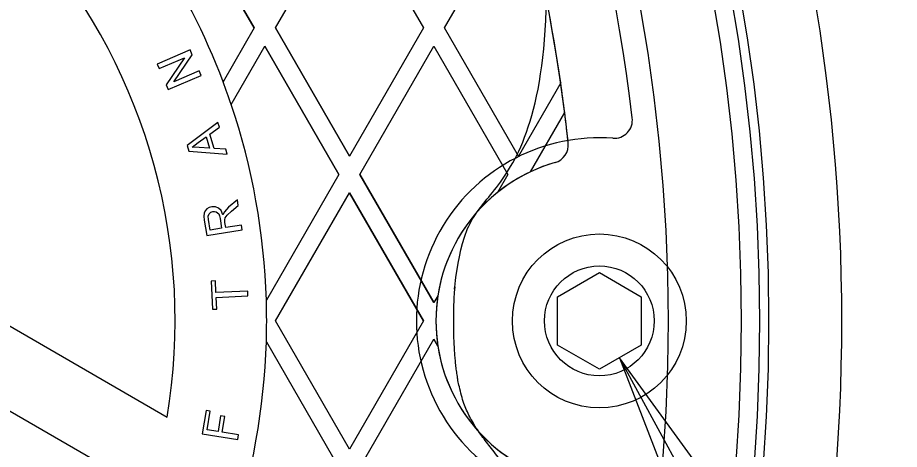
# Model space of a CAD drawing. Extents: x 99862 to 103151, y 100000 to 105076.
# Drawn here: x 100436.23 to 100481.4, y 101757.58 to 101779.68 of the extents above; entities that cross this region are included whole.
import ezdxf

# ---------------------------------------------------------------- set-up
doc = ezdxf.new("R2010")
doc.units = 0
for name, color, linetype in [('Level 10', 7, 'Continuous'), ('Level 11', 7, 'Continuous'), ('Level 12', 7, 'Continuous'), ('Level 15', 7, 'Continuous'), ('Level 19', 7, 'Continuous')]:
    doc.layers.add(name, color=color, linetype=linetype)

msp = doc.modelspace()

# ---------------------------------------------------------------- linework, layer by layer
at = {"layer": 'Level 10'}
msp.add_circle((100379.544, 101764.153), 90, dxfattribs=at)
at = {"layer": 'Level 11'}
for radius in [95.156, 94.688]:
    msp.add_circle((100379.544, 101764.153), radius, dxfattribs=at)
for centre, radius, start, end in [((100379.544, 101764.153), 126.094, 297.7782, 62.2218), ((100379.544, 101764.153), 88.781, 6.72365, 53.27635), ((100379.544, 101764.153), 98.906, 316.62948, 43.37052), ((100466.784, 101774.438), 0.937, 265.8003, 6.7237), ((100466.028, 101764.153), 9.375, 85.8003, 274.1997)]:
    msp.add_arc(centre, radius, start, end, dxfattribs=at)
at = {"layer": 'Level 12'}
for p, q in [((100448.349, 101779.153), (100444.56, 101785.715)), ((100444.56, 101785.715), (100448.349, 101779.153)), ((100449.432, 101779.153), (100453.221, 101785.715)), ((100449.432, 101779.153), (100453.221, 101785.715)), ((100453.221, 101785.715), (100457.01, 101779.153)), ((100453.221, 101785.715), (100457.01, 101779.153)), ((100458.092, 101779.153), (100461.881, 101785.715)), ((100458.092, 101779.153), (100461.881, 101785.715)), ((100448.349, 101779.153), (100446.754, 101776.389)), ((100448.349, 101779.153), (100446.754, 101776.389)), ((100448.349, 101779.153), (100448.349, 101779.153)), ((100449.432, 101779.153), (100453.221, 101772.59)), ((100453.221, 101772.59), (100449.432, 101779.153)), ((100449.432, 101779.153), (100449.432, 101779.153)), ((100457.01, 101779.153), (100453.221, 101772.59)), ((100457.01, 101779.153), (100453.221, 101772.59)), ((100457.01, 101779.153), (100457.01, 101779.153)), ((100461.881, 101772.59), (100458.092, 101779.153)), ((100461.881, 101772.59), (100458.092, 101779.153)), ((100458.092, 101779.153), (100458.092, 101779.153)), ((100447.167, 101775.23), (100448.891, 101778.215)), ((100447.167, 101775.23), (100448.891, 101778.215)), ((100452.679, 101771.653), (100448.891, 101778.215)), ((100448.891, 101778.215), (100452.679, 101771.653)), ((100448.891, 101778.215), (100448.891, 101778.215)), ((100453.762, 101771.653), (100457.551, 101778.215)), ((100453.762, 101771.653), (100457.551, 101778.215)), ((100457.551, 101778.215), (100461.34, 101771.653)), ((100457.551, 101778.215), (100461.34, 101771.653)), ((100457.551, 101778.215), (100457.551, 101778.215)), ((100446.754, 101776.389), (100446.754, 101776.389)), ((100446.754, 101776.389), (100446.754, 101776.389)), ((100464.046, 101776.34), (100461.881, 101772.59)), ((100464.046, 101776.34), (100461.881, 101772.59)), ((100464.046, 101776.34), (100464.046, 101776.34)), ((100447.167, 101775.23), (100447.167, 101775.23)), ((100447.167, 101775.23), (100447.167, 101775.23)), ((100462.5, 101771.787), (100464.251, 101774.821)), ((100462.5, 101771.787), (100464.251, 101774.821)), ((100464.251, 101774.821), (100464.251, 101774.821)), ((100464.433, 101773.263), (100464.433, 101773.263)), ((100453.221, 101772.59), (100453.221, 101772.59)), ((100461.881, 101772.59), (100461.881, 101772.59)), ((100463.76, 101772.262), (100463.76, 101772.262)), ((100462.5, 101771.787), (100462.5, 101771.787)), ((100452.679, 101771.653), (100448.967, 101765.223)), ((100452.679, 101771.653), (100448.967, 101765.223)), ((100452.679, 101771.653), (100452.679, 101771.653)), ((100453.762, 101771.653), (100457.551, 101765.09)), ((100457.551, 101765.09), (100453.762, 101771.653)), ((100453.762, 101771.653), (100453.762, 101771.653)), ((100461.34, 101771.653), (100460.806, 101770.729)), ((100461.34, 101771.653), (100460.806, 101770.729)), ((100461.34, 101771.653), (100461.34, 101771.653)), ((100449.432, 101764.153), (100453.221, 101770.715)), ((100449.432, 101764.153), (100453.221, 101770.715)), ((100457.01, 101764.153), (100453.221, 101770.715)), ((100453.221, 101770.715), (100457.01, 101764.153)), ((100453.221, 101770.715), (100453.221, 101770.715)), ((100460.806, 101770.729), (100460.806, 101770.729)), ((100463.885, 101765.39), (100466.028, 101766.628)), ((100466.028, 101766.628), (100468.172, 101765.39)), ((100457.755, 101765.443), (100457.551, 101765.09)), ((100457.755, 101765.443), (100457.551, 101765.09)), ((100457.755, 101765.443), (100457.755, 101765.443)), ((100463.885, 101762.915), (100463.885, 101765.39)), ((100468.172, 101765.39), (100468.172, 101762.915)), ((100448.967, 101765.223), (100448.967, 101765.223)), ((100448.967, 101765.223), (100448.967, 101765.223)), ((100457.551, 101765.09), (100457.551, 101765.09)), ((100453.221, 101757.59), (100449.432, 101764.153)), ((100453.221, 101757.59), (100449.432, 101764.153)), ((100449.432, 101764.153), (100449.432, 101764.153)), ((100457.01, 101764.153), (100453.221, 101757.59)), ((100457.01, 101764.153), (100453.221, 101757.59)), ((100457.01, 101764.153), (100457.01, 101764.153)), ((100457.655, 101764.153), (100457.655, 101764.153)), ((100453.762, 101756.653), (100457.551, 101763.215)), ((100453.762, 101756.653), (100457.551, 101763.215)), ((100457.755, 101762.862), (100457.551, 101763.215)), ((100457.551, 101763.215), (100457.755, 101762.862)), ((100457.551, 101763.215), (100457.551, 101763.215)), ((100448.967, 101763.083), (100452.679, 101756.653)), ((100448.967, 101763.083), (100452.679, 101756.653)), ((100448.967, 101763.083), (100448.967, 101763.083)), ((100448.967, 101763.083), (100448.967, 101763.083)), ((100457.755, 101762.862), (100457.755, 101762.862)), ((100466.028, 101761.678), (100463.885, 101762.915)), ((100468.172, 101762.915), (100466.028, 101761.678)), ((100453.221, 101757.59), (100453.221, 101757.59))]:
    msp.add_line(p, q, dxfattribs=at)
for centre, radius in [((100379.544, 101764.153), 93.75), ((100466.028, 101764.153), 4.453), ((100466.028, 101764.153), 2.812)]:
    msp.add_circle(centre, radius, dxfattribs=at)
for centre, radius, start, end in [((100379.609, 101764.153), 85.312, 6.12977, 53.87023), ((100379.609, 101764.153), 85.312, 8.21321, 14.05763), ((100414.296, 101764.153), 34.688, 20.656, 33.5904), ((100414.296, 101764.153), 34.688, 18.6237, 20.656), ((100379.609, 101764.153), 85.312, 7.18357, 8.21321), ((100414.296, 101764.153), 34.688, 1.7676, 18.6237), ((100379.609, 101764.153), 85.312, 6.12977, 7.18357), ((100463.501, 101773.162), 0.938, 286.0488, 6.1298), ((100463.501, 101773.162), 0.938, 286.0488, 6.1298), ((100466.093, 101764.153), 8.438, 106.0488, 253.9512), ((100466.093, 101764.153), 8.438, 106.0488, 115.2056), ((100466.093, 101764.153), 8.438, 115.2056, 128.7988), ((100466.093, 101764.153), 8.438, 128.7988, 171.2012), ((100466.093, 101764.153), 8.438, 171.2012, 188.7988), ((100414.296, 101764.153), 34.688, 358.2324, 1.7676), ((100414.296, 101764.153), 34.688, 341.3763, 358.2324), ((100466.093, 101764.153), 8.438, 188.7988, 231.2012), ((100466.093, 101764.153), 8.438, 231.2012, 244.7944)]:
    msp.add_arc(centre, radius, start, end, dxfattribs=at)
msp.add_open_spline([(100416.029, 101686), (100309.328, 101636.187), (100294.025, 101752.944), (100304.31, 101753.831), (100304.31, 101764.153), (100304.31, 101774.475), (100294.025, 101775.361), (100309.328, 101892.119), (100416.029, 101842.306), (100413.008, 101836.035), (100419.036, 101832.555), (100425.064, 101829.075), (100428.984, 101834.827), (100461.977, 101811.746), (100465.469, 101771.632), (100458.528, 101771.113), (100458.528, 101764.153), (100458.528, 101757.193), (100465.469, 101756.674), (100461.977, 101716.56), (100428.984, 101693.479), (100425.064, 101699.23), (100419.036, 101695.75), (100413.008, 101692.27), (100416.029, 101686)], degree=4, dxfattribs=at)
at = {"layer": 'Level 15'}
msp.add_line((100573.92, 101566.121), (100467.054, 101762.27), dxfattribs=at)
msp.add_lwpolyline([(100467.054, 101762.27), (100475.355, 101740.795), (100477.471, 101743.151), (100480.598, 101743.65)], close=True, dxfattribs=at)
at = {"layer": 'Level 19'}
for p, q in [((100445.072, 101778.024), (100443.38, 101777.302)), ((100445.072, 101778.024), (100443.38, 101777.302)), ((100443.477, 101777.074), (100444.772, 101777.627)), ((100443.477, 101777.074), (100444.772, 101777.627)), ((100444.772, 101777.627), (100443.831, 101776.242)), ((100444.772, 101777.627), (100443.831, 101776.242)), ((100444.235, 101776.398), (100445.175, 101777.782)), ((100444.235, 101776.398), (100445.175, 101777.782)), ((100444.772, 101777.627), (100444.772, 101777.627)), ((100445.072, 101778.024), (100445.072, 101778.024)), ((100445.175, 101777.782), (100445.072, 101778.024)), ((100445.175, 101777.782), (100445.072, 101778.024)), ((100445.175, 101777.782), (100445.175, 101777.782)), ((100443.38, 101777.302), (100443.38, 101777.302)), ((100443.38, 101777.302), (100443.477, 101777.074)), ((100443.38, 101777.302), (100443.477, 101777.074)), ((100443.477, 101777.074), (100443.477, 101777.074)), ((100443.935, 101776), (100445.627, 101776.722)), ((100443.935, 101776), (100445.627, 101776.722)), ((100445.53, 101776.95), (100444.235, 101776.398)), ((100445.53, 101776.95), (100444.235, 101776.398)), ((100445.53, 101776.95), (100445.53, 101776.95)), ((100445.627, 101776.722), (100445.53, 101776.95)), ((100445.627, 101776.722), (100445.53, 101776.95)), ((100445.627, 101776.722), (100445.627, 101776.722)), ((100443.831, 101776.242), (100443.831, 101776.242)), ((100443.831, 101776.242), (100443.935, 101776)), ((100443.831, 101776.242), (100443.935, 101776)), ((100444.235, 101776.398), (100444.235, 101776.398)), ((100443.935, 101776), (100443.935, 101776)), ((100417.962, 101774.2), (100443.889, 101759.23)), ((100446.488, 101774.315), (100444.918, 101773.129)), ((100446.488, 101774.315), (100444.918, 101773.129)), ((100446.075, 101773.71), (100446.561, 101774.064)), ((100446.075, 101773.71), (100446.561, 101774.064)), ((100446.488, 101774.315), (100446.488, 101774.315)), ((100446.561, 101774.064), (100446.488, 101774.315)), ((100446.561, 101774.064), (100446.488, 101774.315)), ((100446.561, 101774.064), (100446.561, 101774.064)), ((100445.48, 101773.278), (100445.892, 101773.579)), ((100445.48, 101773.278), (100445.892, 101773.579)), ((100445.892, 101773.579), (100445.892, 101773.579)), ((100445.892, 101773.579), (100446.063, 101772.993)), ((100445.892, 101773.579), (100446.063, 101772.993)), ((100446.075, 101773.71), (100446.075, 101773.71)), ((100446.288, 101772.98), (100446.075, 101773.71)), ((100446.288, 101772.98), (100446.075, 101773.71)), ((100444.918, 101773.129), (100444.918, 101773.129)), ((100444.918, 101773.129), (100445, 101772.848)), ((100444.918, 101773.129), (100445, 101772.848)), ((100445.163, 101773.048), (100445.48, 101773.278)), ((100445.163, 101773.048), (100445.48, 101773.278)), ((100445.48, 101773.278), (100445.48, 101773.278)), ((100445, 101772.848), (100445, 101772.848)), ((100445, 101772.848), (100446.961, 101772.693)), ((100445, 101772.848), (100446.961, 101772.693)), ((100445.163, 101773.048), (100445.163, 101773.048)), ((100445.523, 101773.026), (100445.163, 101773.048)), ((100445.523, 101773.026), (100445.163, 101773.048)), ((100445.523, 101773.026), (100445.523, 101773.026)), ((100446.063, 101772.993), (100445.523, 101773.026)), ((100446.063, 101772.993), (100445.523, 101773.026)), ((100446.063, 101772.993), (100446.063, 101772.993)), ((100446.288, 101772.98), (100446.288, 101772.98)), ((100446.888, 101772.943), (100446.288, 101772.98)), ((100446.888, 101772.943), (100446.288, 101772.98)), ((100446.888, 101772.943), (100446.888, 101772.943)), ((100446.961, 101772.693), (100446.888, 101772.943)), ((100446.961, 101772.693), (100446.888, 101772.943)), ((100446.961, 101772.693), (100446.961, 101772.693)), ((100414.445, 101771.901), (100442.992, 101755.404)), ((100446.04, 101769.959), (100445.92, 101769.884)), ((100446.04, 101769.959), (100445.92, 101769.884)), ((100446.178, 101770), (100446.04, 101769.959)), ((100446.178, 101770), (100446.04, 101769.959)), ((100446.04, 101769.959), (100446.04, 101769.959)), ((100446.178, 101770), (100446.178, 101770)), ((100446.359, 101769.998), (100446.178, 101770)), ((100446.359, 101769.998), (100446.178, 101770)), ((100446.359, 101769.998), (100446.359, 101769.998)), ((100446.519, 101769.932), (100446.359, 101769.998)), ((100446.519, 101769.932), (100446.359, 101769.998)), ((100446.519, 101769.932), (100446.519, 101769.932)), ((100446.651, 101769.798), (100446.519, 101769.932)), ((100446.651, 101769.798), (100446.519, 101769.932)), ((100447.03, 101769.968), (100446.817, 101769.741)), ((100447.03, 101769.968), (100446.817, 101769.741)), ((100447.483, 101770.346), (100447.03, 101769.968)), ((100447.483, 101770.346), (100447.03, 101769.968)), ((100447.03, 101769.968), (100447.03, 101769.968)), ((100447.182, 101769.777), (100447.528, 101770.067)), ((100447.182, 101769.777), (100447.528, 101770.067)), ((100447.483, 101770.346), (100447.483, 101770.346)), ((100447.528, 101770.067), (100447.483, 101770.346)), ((100447.528, 101770.067), (100447.483, 101770.346)), ((100447.528, 101770.067), (100447.528, 101770.067)), ((100445.78, 101769.664), (100445.768, 101769.51)), ((100445.78, 101769.664), (100445.768, 101769.51)), ((100445.768, 101769.51), (100445.768, 101769.51)), ((100445.768, 101769.51), (100445.788, 101769.305)), ((100445.768, 101769.51), (100445.788, 101769.305)), ((100445.829, 101769.783), (100445.78, 101769.664)), ((100445.829, 101769.783), (100445.78, 101769.664)), ((100445.78, 101769.664), (100445.78, 101769.664)), ((100445.92, 101769.884), (100445.829, 101769.783)), ((100445.92, 101769.884), (100445.829, 101769.783)), ((100445.829, 101769.783), (100445.829, 101769.783)), ((100445.92, 101769.884), (100445.92, 101769.884)), ((100445.99, 101769.514), (100446.034, 101769.636)), ((100445.99, 101769.514), (100446.034, 101769.636)), ((100445.99, 101769.514), (100445.99, 101769.514)), ((100445.996, 101769.349), (100445.99, 101769.514)), ((100445.996, 101769.349), (100445.99, 101769.514)), ((100446.034, 101769.636), (100446.117, 101769.716)), ((100446.034, 101769.636), (100446.117, 101769.716)), ((100446.034, 101769.636), (100446.034, 101769.636)), ((100446.117, 101769.716), (100446.229, 101769.757)), ((100446.117, 101769.716), (100446.229, 101769.757)), ((100446.117, 101769.716), (100446.117, 101769.716)), ((100446.229, 101769.757), (100446.315, 101769.759)), ((100446.229, 101769.757), (100446.315, 101769.759)), ((100446.229, 101769.757), (100446.229, 101769.757)), ((100446.315, 101769.759), (100446.315, 101769.759)), ((100446.315, 101769.759), (100446.397, 101769.738)), ((100446.315, 101769.759), (100446.397, 101769.738)), ((100446.397, 101769.738), (100446.397, 101769.738)), ((100446.397, 101769.738), (100446.471, 101769.693)), ((100446.397, 101769.738), (100446.471, 101769.693)), ((100446.471, 101769.693), (100446.471, 101769.693)), ((100446.471, 101769.693), (100446.526, 101769.626)), ((100446.471, 101769.693), (100446.526, 101769.626)), ((100446.526, 101769.626), (100446.526, 101769.626)), ((100446.526, 101769.626), (100446.568, 101769.526)), ((100446.526, 101769.626), (100446.568, 101769.526)), ((100446.568, 101769.526), (100446.568, 101769.526)), ((100446.568, 101769.526), (100446.599, 101769.389)), ((100446.568, 101769.526), (100446.599, 101769.389)), ((100446.651, 101769.798), (100446.651, 101769.798)), ((100446.745, 101769.591), (100446.651, 101769.798)), ((100446.745, 101769.591), (100446.651, 101769.798)), ((100446.817, 101769.741), (100446.745, 101769.591)), ((100446.817, 101769.741), (100446.745, 101769.591)), ((100446.745, 101769.591), (100446.745, 101769.591)), ((100446.817, 101769.741), (100446.817, 101769.741)), ((100446.856, 101769.436), (100446.955, 101769.571)), ((100446.856, 101769.436), (100446.955, 101769.571)), ((100446.955, 101769.571), (100447.182, 101769.777)), ((100446.955, 101769.571), (100447.182, 101769.777)), ((100446.955, 101769.571), (100446.955, 101769.571)), ((100447.182, 101769.777), (100447.182, 101769.777)), ((100445.788, 101769.305), (100445.788, 101769.305)), ((100445.788, 101769.305), (100445.914, 101768.523)), ((100445.788, 101769.305), (100445.914, 101768.523)), ((100445.996, 101769.349), (100445.996, 101769.349)), ((100446.084, 101768.802), (100445.996, 101769.349)), ((100446.084, 101768.802), (100445.996, 101769.349)), ((100446.599, 101769.389), (100446.599, 101769.389)), ((100446.599, 101769.389), (100446.678, 101768.898)), ((100446.599, 101769.389), (100446.678, 101768.898)), ((100446.832, 101769.325), (100446.856, 101769.436)), ((100446.832, 101769.325), (100446.856, 101769.436)), ((100446.832, 101769.325), (100446.832, 101769.325)), ((100446.845, 101769.197), (100446.832, 101769.325)), ((100446.845, 101769.197), (100446.832, 101769.325)), ((100446.845, 101769.197), (100446.845, 101769.197)), ((100446.887, 101768.931), (100446.845, 101769.197)), ((100446.887, 101768.931), (100446.845, 101769.197)), ((100446.856, 101769.436), (100446.856, 101769.436)), ((100447.691, 101769.061), (100446.887, 101768.931)), ((100447.691, 101769.061), (100446.887, 101768.931)), ((100447.691, 101769.061), (100447.691, 101769.061)), ((100447.73, 101768.817), (100447.691, 101769.061)), ((100447.73, 101768.817), (100447.691, 101769.061)), ((100445.914, 101768.523), (100447.73, 101768.817)), ((100445.914, 101768.523), (100447.73, 101768.817)), ((100446.678, 101768.898), (100446.084, 101768.802)), ((100446.678, 101768.898), (100446.084, 101768.802)), ((100446.084, 101768.802), (100446.084, 101768.802)), ((100446.678, 101768.898), (100446.678, 101768.898)), ((100446.887, 101768.931), (100446.887, 101768.931)), ((100447.73, 101768.817), (100447.73, 101768.817)), ((100445.914, 101768.523), (100445.914, 101768.523)), ((100446.358, 101766.204), (100446.147, 101766.195)), ((100446.358, 101766.204), (100446.147, 101766.195)), ((100446.147, 101766.195), (100446.147, 101766.195)), ((100446.147, 101766.195), (100446.213, 101764.746)), ((100446.147, 101766.195), (100446.213, 101764.746)), ((100446.358, 101766.204), (100446.358, 101766.204)), ((100446.386, 101765.603), (100446.358, 101766.204)), ((100446.386, 101765.603), (100446.358, 101766.204)), ((100448.012, 101765.678), (100446.386, 101765.603)), ((100448.012, 101765.678), (100446.386, 101765.603)), ((100446.386, 101765.603), (100446.386, 101765.603)), ((100446.397, 101765.356), (100448.023, 101765.43)), ((100446.397, 101765.356), (100448.023, 101765.43)), ((100448.012, 101765.678), (100448.012, 101765.678)), ((100448.023, 101765.43), (100448.012, 101765.678)), ((100448.023, 101765.43), (100448.012, 101765.678)), ((100448.023, 101765.43), (100448.023, 101765.43)), ((100446.397, 101765.356), (100446.397, 101765.356)), ((100446.425, 101764.755), (100446.397, 101765.356)), ((100446.425, 101764.755), (100446.397, 101765.356)), ((100446.213, 101764.746), (100446.425, 101764.755)), ((100446.213, 101764.746), (100446.425, 101764.755)), ((100446.213, 101764.746), (100446.213, 101764.746)), ((100446.425, 101764.755), (100446.425, 101764.755)), ((100444.296, 101764.153), (100444.296, 101764.153)), ((100445.878, 101759.559), (100445.687, 101758.372)), ((100445.878, 101759.559), (100445.687, 101758.372)), ((100445.878, 101759.559), (100445.878, 101759.559)), ((100446.087, 101759.526), (100445.878, 101759.559)), ((100446.087, 101759.526), (100445.878, 101759.559)), ((100445.936, 101758.583), (100446.087, 101759.526)), ((100445.936, 101758.583), (100446.087, 101759.526)), ((100446.087, 101759.526), (100446.087, 101759.526)), ((100443.889, 101759.23), (100443.889, 101759.23)), ((100446.624, 101759.296), (100446.495, 101758.493)), ((100446.624, 101759.296), (100446.495, 101758.493)), ((100446.624, 101759.296), (100446.624, 101759.296)), ((100446.833, 101759.263), (100446.624, 101759.296)), ((100446.833, 101759.263), (100446.624, 101759.296)), ((100446.704, 101758.459), (100446.833, 101759.263)), ((100446.704, 101758.459), (100446.833, 101759.263)), ((100446.833, 101759.263), (100446.833, 101759.263)), ((100445.687, 101758.372), (100445.687, 101758.372)), ((100445.687, 101758.372), (100447.503, 101758.08)), ((100445.687, 101758.372), (100447.503, 101758.08)), ((100445.936, 101758.583), (100445.936, 101758.583)), ((100446.495, 101758.493), (100445.936, 101758.583)), ((100446.495, 101758.493), (100445.936, 101758.583)), ((100446.495, 101758.493), (100446.495, 101758.493)), ((100446.704, 101758.459), (100446.704, 101758.459)), ((100447.542, 101758.324), (100446.704, 101758.459)), ((100447.542, 101758.324), (100446.704, 101758.459)), ((100447.503, 101758.08), (100447.542, 101758.324)), ((100447.503, 101758.08), (100447.542, 101758.324)), ((100447.542, 101758.324), (100447.542, 101758.324)), ((100447.503, 101758.08), (100447.503, 101758.08))]:
    msp.add_line(p, q, dxfattribs=at)
for radius, start, end in [(30, 350.5549, 89.8203), (34.688, 20.656, 33.5904), (34.688, 18.6237, 20.656), (34.688, 1.7676, 18.6237), (34.688, 358.2324, 1.7676), (34.688, 341.3763, 358.2324)]:
    msp.add_arc((100414.296, 101764.153), radius, start, end, dxfattribs=at)

doc.saveas('drawing.dxf')
